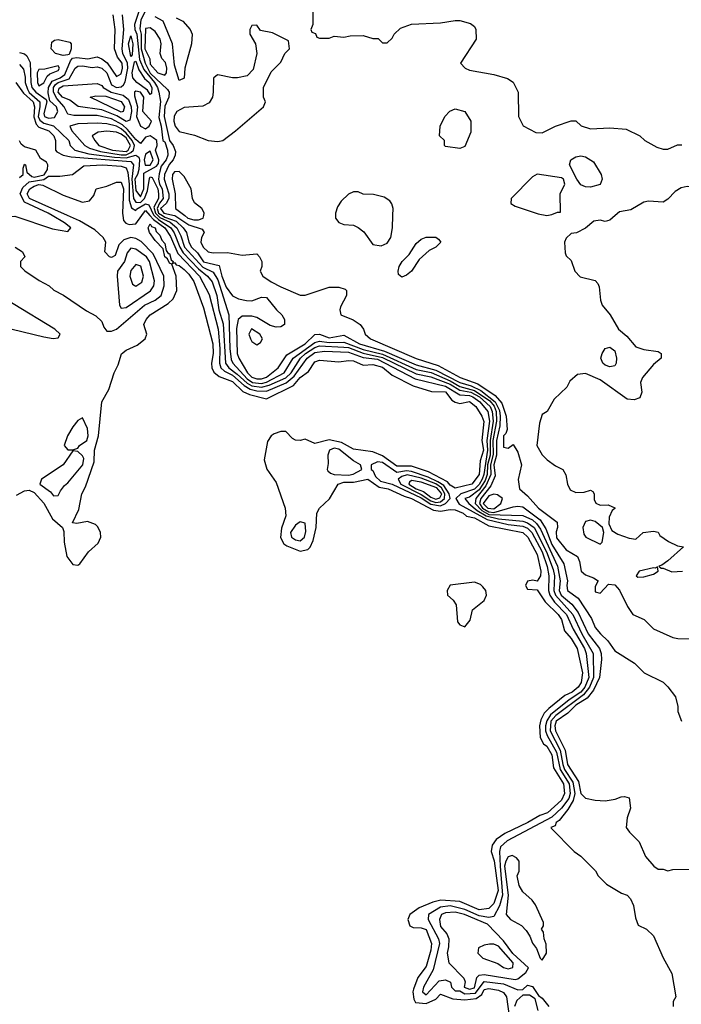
# Model space of a CAD drawing. Header units: inches. Extents: x 2380053 to 2584298, y 380219 to 546618.
# Tile 326 of 656: x 2531470 to 2534205, y 416739 to 420810. Entities that reach past the tile are written whole.
import ezdxf

# ---------------------------------------------------------------- set-up
doc = ezdxf.new("R2010")
doc.units = ezdxf.units.IN
doc.header["$MEASUREMENT"] = 0
doc.layers.add('C5431', color=7, linetype='Continuous')
doc.layers.add('C5432', color=7, linetype='Continuous')

msp = doc.modelspace()

# ---------------------------------------------------------------- linework, layer by layer
at = {"layer": 'C5431', "color": 2}
for points, elevation in [([(2531209.1, 420000), (2531223.8, 419983.8), (2531250, 419963.8), (2531270, 419958.3), (2531350, 419958.6), (2531404.3, 419975.7), (2531430, 419996.6), (2531450, 419997.7), (2531605.7, 419945.7), (2531670, 419934), (2531682, 419950), (2531656.2, 419970), (2531604.9, 420000)], 14), ([(2531451.3, 419870), (2531482, 419850), (2531492, 419830), (2531474, 419810), (2531474, 419790), (2531491.6, 419771.6), (2531551.1, 419731.1), (2531592, 419710), (2531611.1, 419691.1), (2531650.9, 419670.9), (2531746.4, 419606.4), (2531785.4, 419585.4), (2531810, 419562), (2531818, 419538), (2531830, 419522.8), (2531850, 419521.6), (2531870, 419530.4), (2531986.6, 419630), (2532030, 419650.2), (2532054.7, 419670), (2532067.7, 419710), (2532065.8, 419750), (2532022.2, 419842.2), (2531973.1, 419893.1), (2531950, 419905.8), (2531930, 419908.9), (2531900.6, 419899.4), (2531880.4, 419879.6), (2531865.2, 419834.8), (2531850, 419826.3), (2531841.2, 419830), (2531822.7, 419850), (2531826, 419890), (2531815.1, 419910), (2531780.6, 419940.6), (2531717.7, 419977.7), (2531667.9, 420000)], 10), ([(2531896.7, 420000), (2531900.1, 419980.1), (2531909.2, 419969.2), (2531923.4, 419963.4), (2531950, 419966.2), (2531974.9, 420000)], 10), ([(2532008.7, 420000), (2532023.6, 419983.6), (2532070.1, 419950), (2532093.3, 419913.3), (2532123.9, 419843.9), (2532213.8, 419750), (2532253.5, 419673.5), (2532290.6, 419530.6), (2532297.9, 419450), (2532296, 419390), (2532302, 419370), (2532316.9, 419356.9), (2532350, 419339.6), (2532397.8, 419297.8), (2532422.8, 419282.8), (2532450, 419275.7), (2532490, 419274.7), (2532571.5, 419308.5), (2532604.3, 419335.7), (2532658.4, 419410), (2532690, 419434.3), (2532730, 419440.1), (2532830, 419434.6), (2532890, 419413.3), (2532950, 419405.8), (2533105.5, 419325.5), (2533230, 419295), (2533290, 419259), (2533330, 419255.9), (2533344.2, 419250), (2533373.2, 419230), (2533405, 419190), (2533412.3, 419150), (2533401.2, 419070), (2533404.2, 419030), (2533388.7, 418930), (2533381.7, 418910), (2533370, 418888.1), (2533350, 418868.4), (2533294, 418850), (2533272.9, 418830), (2533286.9, 418806.9), (2533402.8, 418742.8), (2533490, 418723.3), (2533550, 418715.7), (2533570, 418707.3), (2533587.9, 418690), (2533630.1, 418610), (2533650.9, 418549.1), (2533658.3, 418510), (2533656, 418450), (2533662, 418430), (2533681.7, 418401.7), (2533731.4, 418350), (2533758, 418290), (2533805.5, 418210), (2533812.2, 418190), (2533822.7, 418090), (2533806.8, 418050), (2533790.1, 418030), (2533741.8, 417998.2), (2533664.3, 417935.7), (2533649.3, 417910.7), (2533644.6, 417890), (2533644.3, 417870), (2533650.6, 417850), (2533690, 417781.1), (2533705.1, 417710), (2533741.4, 417650), (2533745.8, 417610), (2533740.3, 417590), (2533710.8, 417549.2), (2533670, 417512.5), (2533485.2, 417414.8), (2533457.7, 417390), (2533454, 417370), (2533456.3, 417310), (2533466.7, 417190), (2533454.5, 417145.5), (2533430, 417102), (2533410, 417098.3), (2533370, 417104.1), (2533310, 417131.5), (2533250, 417145.4), (2533210, 417139.9), (2533160.3, 417110), (2533159.6, 417090), (2533201.7, 417010), (2533205.7, 416990), (2533179.1, 416880.9), (2533140.2, 416810), (2533135.3, 416790), (2533150, 416777.6), (2533203.9, 416836.1), (2533230, 416840.3), (2533251, 416831), (2533255.6, 416810), (2533270, 416794.2), (2533290, 416794.3), (2533310, 416781.6), (2533354.5, 416785.5), (2533390, 416833.4), (2533470, 416823), (2533530, 416798.3), (2533550, 416800.5), (2533570, 416817.6), (2533590, 416813), (2533615.3, 416775.3), (2533630, 416764), (2533657.1, 416730)], 10), ([(2532026, 420000), (2532043.7, 419983.7), (2532095.6, 419950), (2532109.3, 419929.3), (2532132, 419870), (2532146, 419846), (2532210, 419779.6), (2532247.3, 419750), (2532265.8, 419725.8), (2532285.1, 419670), (2532294, 419610), (2532311.8, 419551.8), (2532320.8, 419390), (2532334.7, 419370), (2532370, 419344.8), (2532410, 419306.7), (2532430, 419296), (2532470, 419291.2), (2532501.8, 419298.2), (2532570, 419328.6), (2532592.7, 419350), (2532631.8, 419410), (2532652.4, 419430), (2532690, 419454.9), (2532710, 419460.8), (2532810, 419456.4), (2532830, 419453.9), (2532890, 419431.2), (2532970, 419413.3), (2533110, 419345.1), (2533170, 419333.6), (2533250, 419302.4), (2533290, 419278.1), (2533335, 419270), (2533371.2, 419250), (2533415, 419210), (2533423.7, 419190), (2533427.1, 419150), (2533414.8, 419070), (2533415.5, 419010), (2533403.8, 418970), (2533402.8, 418930), (2533394.9, 418905.1), (2533370, 418865.4), (2533330, 418835.2), (2533310.5, 418830), (2533326.5, 418810), (2533361.1, 418781.1), (2533398.2, 418758.2), (2533450, 418746.3), (2533550, 418736.3), (2533570, 418729.6), (2533596.6, 418710), (2533647.5, 418610), (2533676, 418536), (2533680.6, 418510), (2533678.8, 418450), (2533685.1, 418430), (2533757.2, 418350), (2533794.2, 418270), (2533841.4, 418190), (2533842.2, 418090), (2533826.3, 418050), (2533800.9, 418019.1), (2533686.5, 417933.5), (2533666.3, 417910), (2533663.3, 417870), (2533704.9, 417790), (2533715.3, 417730), (2533722.9, 417710), (2533756.7, 417656.7), (2533764.9, 417610), (2533757.9, 417582.1), (2533735.8, 417544.2), (2533701.1, 417498.9), (2533688.7, 417490), (2533683.8, 417476.2), (2533666, 417470), (2533666.8, 417466.8), (2533762, 417370), (2533790, 417352), (2533850.7, 417290.7), (2533862, 417270), (2533896, 417236), (2533958.8, 417198.8), (2533982, 417190), (2533995.3, 417175.3), (2534007.1, 417147.1), (2534016, 417096), (2534026.4, 417066.4), (2534062, 417050), (2534090, 417022), (2534130.9, 416930.9), (2534166.4, 416866.4), (2534182.8, 416770), (2534171.3, 416750), (2534171.3, 416730)], 14), ([(2532041.7, 420000), (2532050, 419991.9), (2532092.9, 419972.9), (2532120.1, 419950), (2532136.8, 419916.8), (2532151.5, 419870), (2532226.8, 419786.8), (2532270, 419766.4), (2532290, 419734), (2532335.2, 419590), (2532338.6, 419450), (2532344.9, 419404.9), (2532351, 419390), (2532410, 419324.6), (2532433.1, 419310), (2532470, 419306.3), (2532490, 419311.1), (2532563.5, 419350), (2532600.3, 419410), (2532690, 419475.3), (2532710, 419481.2), (2532750, 419474.6), (2532810, 419477), (2532890, 419446), (2532970, 419426.5), (2533110, 419363.7), (2533170.7, 419350.7), (2533250, 419317.3), (2533290, 419293.9), (2533350, 419277.1), (2533413.5, 419233.5), (2533431.6, 419211.6), (2533439.5, 419190), (2533440.9, 419150), (2533426.8, 419070), (2533427.8, 419012.2), (2533416.5, 418970), (2533417.7, 418930), (2533397.7, 418882.3), (2533356.2, 418830), (2533353.6, 418810), (2533380.2, 418780.2), (2533410, 418763.9), (2533550, 418759.8), (2533590, 418741.6), (2533607.2, 418727.2), (2533622.8, 418702.8), (2533694, 418550), (2533704.2, 418490), (2533701, 418450), (2533708.3, 418430), (2533753, 418393), (2533779, 418359), (2533820.2, 418270), (2533866.7, 418210), (2533873.8, 418190), (2533875.1, 418164.9), (2533866.6, 418090), (2533842.9, 418037.1), (2533815.7, 418004.3), (2533770, 417975.5), (2533736.9, 417943.1), (2533687.8, 417910), (2533682.1, 417890), (2533685.3, 417870), (2533725.7, 417790), (2533735.2, 417730), (2533779.8, 417659.8), (2533790, 417611), (2533810, 417591), (2533850, 417582.8), (2533890, 417580.7), (2533932.3, 417587.7), (2533956.9, 417596.9), (2533970, 417598), (2533990, 417592), (2533996, 417550), (2533981, 417510), (2533978, 417470), (2533991.3, 417450), (2534031.3, 417410), (2534058, 417350), (2534092, 417310), (2534110, 417298), (2534130, 417298), (2534150, 417291.3), (2534170, 417296), (2534250, 417298)], 18), ([(2532060.2, 420000), (2532070, 419993.9), (2532116.6, 419976.6), (2532146.1, 419950), (2532160.2, 419930), (2532169.5, 419890), (2532181.1, 419870), (2532206, 419846), (2532230, 419808.3), (2532294.3, 419794.3), (2532305.5, 419750), (2532324.2, 419704.2), (2532350, 419668.8), (2532375.3, 419655.3), (2532408.5, 419648.5), (2532430, 419647.8), (2532470, 419662.3), (2532490, 419662), (2532531.7, 419610), (2532553.4, 419590), (2532564.9, 419570), (2532564.9, 419550), (2532550, 419539.7), (2532530, 419538.2), (2532505.6, 419545.6), (2532450, 419578.4), (2532430, 419583.5), (2532390, 419583.5), (2532373.4, 419570), (2532366.2, 419533.8), (2532369.3, 419430), (2532376.5, 419410), (2532412.3, 419350), (2532430, 419331.3), (2532450, 419324.5), (2532470, 419325.1), (2532490, 419331.9), (2532539.1, 419370), (2532575.2, 419424.8), (2532650.7, 419470), (2532690, 419508.1), (2532710, 419510.3), (2532750, 419494.8), (2532810, 419505.6), (2532875.6, 419470), (2532979, 419439), (2533110, 419383.1), (2533190, 419361.3), (2533290, 419309.3), (2533336.4, 419296.4), (2533377, 419277), (2533436.3, 419230), (2533454.3, 419194.3), (2533456.9, 419170), (2533454.8, 419130), (2533441, 419070), (2533441.9, 419010), (2533430.1, 418970), (2533436.2, 418923.8), (2533417.5, 418882.5), (2533376.8, 418830), (2533370.9, 418810), (2533383.8, 418790), (2533410, 418775.1), (2533430, 418772.4), (2533510, 418795.4), (2533530, 418798.8), (2533550, 418795.5), (2533622.5, 418742.5), (2533645.4, 418705.4), (2533670, 418639.7), (2533719.8, 418559.8), (2533735.3, 418490), (2533732, 418470), (2533735.5, 418450), (2533778.6, 418418.6), (2533834.3, 418334.3), (2533850, 418297.3), (2533870.7, 418270), (2533901.3, 418241.3), (2533930, 418201), (2534012, 418150), (2534052, 418110), (2534130, 418071.3), (2534150, 418052), (2534181, 418010), (2534191.3, 417970), (2534191.3, 417950), (2534206, 417910)], 22), ([(2532111.5, 420000), (2532170, 419961.7), (2532224.4, 419944.4), (2532233, 419930), (2532221.3, 419910), (2532218.7, 419890), (2532228.9, 419870), (2532250, 419850.4), (2532270, 419846), (2532330, 419847), (2532390, 419836), (2532450, 419842), (2532462, 419830), (2532471.3, 419810), (2532471.3, 419790), (2532464.7, 419770), (2532476, 419750), (2532510, 419725.5), (2532550, 419704.9), (2532630, 419671.3), (2532650, 419671.3), (2532750, 419704.7), (2532790, 419704.7), (2532815.3, 419695.3), (2532822, 419690), (2532821, 419670), (2532796.8, 419623.2), (2532794, 419610), (2532798, 419590), (2532848.7, 419568.7), (2532878, 419550), (2532892, 419530), (2532898, 419510), (2532921, 419490), (2533110, 419408.7), (2533200.4, 419380.4), (2533291.7, 419330), (2533364.1, 419304.1), (2533436.1, 419256.1), (2533463.9, 419223.9), (2533480.7, 419170), (2533485.1, 419114.9), (2533480.5, 419099.5), (2533470, 419088.7), (2533470, 419042.8), (2533490, 419038), (2533510, 419054), (2533530, 419022), (2533544.7, 418970), (2533530.9, 418909.1), (2533536, 418870), (2533570, 418841.6), (2533614.9, 418790), (2533692.3, 418732.3), (2533693, 418710), (2533687.7, 418692.3), (2533690, 418668), (2533730, 418618.4), (2533776, 418590), (2533784.9, 418570), (2533791, 418530), (2533810, 418514.8), (2533842.8, 418502.8), (2533862, 418490), (2533850, 418466), (2533850, 418444.7), (2533870, 418438.8), (2533904.1, 418475.9), (2533930, 418473.4), (2533950, 418450.8), (2533983, 418383), (2534004.7, 418350), (2534052, 418330), (2534091.1, 418291.1), (2534170, 418256), (2534190.9, 418250.9), (2534274, 418250)], 26), ([(2532152.4, 420000), (2532164.9, 419990), (2532190, 419982.2), (2532210, 419982.2), (2532228.3, 419990), (2532230.9, 420000)], 30), ([(2532776, 420000), (2532776, 419990), (2532790, 419971.3), (2532810, 419962.8), (2532850, 419961), (2532870, 419951.3), (2532892.8, 419932.8), (2532930, 419881), (2532964.7, 419875.3), (2532990, 419886), (2533005.2, 419910), (2533012, 419950), (2533013.3, 420000)], 30), ([(2533931.6, 420000), (2533910, 419981.2), (2533890, 419976), (2533870, 419981.2), (2533843.5, 419976.5), (2533810, 419948), (2533771.6, 419928.4), (2533750, 419926), (2533730, 419906), (2533722, 419890), (2533725.4, 419845.4), (2533730, 419834), (2533750, 419814), (2533764.7, 419770), (2533787.1, 419747.1), (2533850, 419731.3), (2533859.8, 419719.8), (2533866, 419706), (2533870.8, 419650), (2533878.8, 419630), (2533911.3, 419590), (2533946, 419530), (2533980.9, 419500.9), (2534017.1, 419457.1), (2534050, 419446), (2534110, 419438), (2534122, 419430), (2534122, 419410), (2534090, 419384), (2534044.9, 419330), (2534037.3, 419310), (2534042.8, 419270), (2534033.7, 419246.3), (2534010, 419238), (2533981.2, 419241.2), (2533870, 419320.5), (2533810, 419346.6), (2533776.9, 419343.1), (2533744.7, 419315.3), (2533732, 419290), (2533679.6, 419240.4), (2533651.3, 419190), (2533630, 419178), (2533618.8, 419141.2), (2533608, 419050), (2533630, 419011), (2533651, 418990), (2533685.2, 418965.2), (2533716, 418950), (2533727.7, 418927.7), (2533734.9, 418890), (2533745.5, 418865.5), (2533770, 418854.9), (2533803.2, 418856.8), (2533830, 418864.7), (2533839.8, 418859.8), (2533844.7, 418850), (2533845.4, 418825.4), (2533851.6, 418811.6), (2533870, 418802), (2533903.6, 418803.6), (2533930, 418792), (2533930, 418788.7), (2533919.6, 418780.4), (2533907.1, 418752.9), (2533906, 418726), (2533918, 418698), (2533943.4, 418683.4), (2533990, 418666), (2534018, 418662), (2534048, 418690), (2534090, 418694.8), (2534110, 418690.8), (2534116.9, 418676.9), (2534152.4, 418652.4), (2534190, 418634), (2534214, 418630), (2534150, 418572.7), (2534125.5, 418554.5), (2534112, 418550), (2534122, 418542), (2534130, 418542.8), (2534166.8, 418526.8), (2534210, 418530.3)], 30), ([(2531456.5, 418843.5), (2531490, 418862), (2531510, 418865.3), (2531530, 418855.6), (2531570, 418810.3), (2531606.5, 418746.5), (2531646.8, 418710), (2531653.2, 418693.2), (2531654, 418650), (2531664.9, 418590), (2531690, 418558), (2531710, 418554.9), (2531719.4, 418560.6), (2531754.5, 418610), (2531795, 418645), (2531805.3, 418670), (2531804.2, 418690), (2531793.1, 418713.1), (2531783.1, 418723.1), (2531750, 418735.6), (2531707.2, 418727.2), (2531689, 418730), (2531715.3, 418784.7), (2531727.3, 418850), (2531742, 418878), (2531778, 418982), (2531779.7, 419030), (2531796.3, 419090), (2531809.6, 419230), (2531839.5, 419280.5), (2531860.5, 419350), (2531877.1, 419382.9), (2531891.5, 419428.5), (2531910, 419443), (2531955.6, 419464.4), (2531988.7, 419490), (2531995.3, 419510), (2531984, 419550), (2531992.7, 419570), (2532010, 419590.3), (2532084.1, 419635.9), (2532104.2, 419655.8), (2532119.5, 419690), (2532117, 419750), (2532099.5, 419799.5), (2532090, 419802.7), (2532080.9, 419820.9), (2532070, 419829.4), (2532063.2, 419863.2), (2532030, 419897.2), (2532007, 419930), (2532000.9, 419950), (2532010, 419966), (2532014.7, 419954.7), (2532030.3, 419950), (2532034.7, 419934.7), (2532050, 419919.1), (2532058, 419898), (2532070, 419884.7), (2532075.5, 419855.5), (2532083.5, 419843.5), (2532090, 419842.8), (2532096.8, 419816.8), (2532104.7, 419810), (2532102, 419802), (2532110, 419806), (2532116.7, 419796.7), (2532130, 419793.4), (2532150, 419777.6), (2532170, 419757.6), (2532190, 419727.3), (2532230, 419618), (2532268.2, 419470), (2532270.2, 419430), (2532262.6, 419390), (2532264.9, 419370), (2532272.8, 419352.8), (2532294.4, 419334.4), (2532350, 419313.8), (2532393.3, 419273.3), (2532420.1, 419260.1), (2532490, 419242), (2532602.4, 419297.6), (2532630, 419330.2), (2532664, 419356), (2532690, 419395.8), (2532710, 419402.4), (2532790, 419394.9), (2532830, 419401.3), (2532850, 419399.6), (2532890, 419381.3), (2532930, 419384.2), (2532970, 419373.5), (2533010, 419340.3), (2533096.4, 419296.4), (2533173.3, 419273.3), (2533230, 419271.5), (2533257.3, 419237.3), (2533270, 419228.4), (2533290, 419223.7), (2533330, 419231.6), (2533356.5, 419210), (2533381.1, 419170), (2533388.7, 419148.7), (2533380.2, 419070), (2533387.4, 419030), (2533374.4, 418985.6), (2533370, 418929.7), (2533339.5, 418890), (2533270, 418873), (2533250, 418884.7), (2533239.2, 418899.2), (2533160.7, 418940.7), (2533090, 418963.9), (2533030, 418964.2), (2532970, 419007.1), (2532930, 419022.6), (2532850, 419033.6), (2532801.3, 419061.3), (2532750, 419072.8), (2532690, 419057), (2532650, 419075.1), (2532630, 419069.7), (2532610, 419072), (2532598, 419078), (2532570, 419107), (2532550, 419107), (2532522.8, 419097.2), (2532510, 419089.2), (2532494.4, 419065.6), (2532481.6, 418990), (2532492.1, 418952.1), (2532530, 418896), (2532568.4, 418790), (2532570, 418758), (2532552.1, 418707.9), (2532548.9, 418668.9), (2532562.6, 418642.6), (2532574.6, 418634.6), (2532630, 418612.4), (2532660.8, 418619.2), (2532671, 418629), (2532683.5, 418656.5), (2532696.4, 418710), (2532698.7, 418770), (2532709.8, 418790.2), (2532751.1, 418828.9), (2532786.6, 418890), (2532810, 418897.1), (2532850, 418897.6), (2532910, 418910.2), (2532957, 418877), (2532993, 418870), (2533059.4, 418839.4), (2533090.3, 418830), (2533181.3, 418781.3), (2533210, 418777.8), (2533250, 418784.4), (2533270, 418782.8), (2533303.8, 418770), (2533317.8, 418757.8), (2533350.3, 418750), (2533410, 418717.1), (2533550, 418690.1), (2533571, 418670), (2533610, 418598.4), (2533625.3, 418530), (2533623, 418510), (2533610, 418488), (2533592.3, 418492.3), (2533570, 418488.7), (2533560.7, 418470), (2533570, 418456), (2533610, 418452), (2533642.6, 418402.6), (2533696.1, 418350), (2533710, 418330.3), (2533723.2, 418283.2), (2533750, 418251.6), (2533774.7, 418210), (2533796.5, 418110), (2533791.5, 418070), (2533778.5, 418050), (2533754, 418030), (2533723.9, 418016.1), (2533657.7, 417962.3), (2533638, 417942), (2533624.3, 417915.7), (2533619.2, 417890), (2533621.5, 417841.5), (2533636.1, 417816.1), (2533650, 417806.7), (2533670, 417770.4), (2533676.4, 417716.4), (2533718, 417650), (2533722.4, 417610), (2533710, 417582.7), (2533652.9, 417530), (2533620.3, 417519.7), (2533570.3, 417490), (2533475.2, 417444.8), (2533440, 417420), (2533423.5, 417396.5), (2533419.6, 417370), (2533431.4, 417331.4), (2533448.8, 417210), (2533430, 417155.6), (2533410, 417134.7), (2533370, 417129.2), (2533290, 417164), (2533210.8, 417169.2), (2533178.4, 417161.6), (2533122, 417138), (2533083.8, 417110), (2533075.3, 417090), (2533083.8, 417063.8), (2533096.5, 417056.5), (2533130, 417054.9), (2533150, 417048), (2533172.1, 416990), (2533170, 416962), (2533150, 416895.1), (2533116.9, 416850), (2533098, 416802), (2533095.2, 416790), (2533099.4, 416759.4), (2533106.3, 416746.3), (2533150, 416742.2), (2533190, 416759.5), (2533210, 416780.3), (2533261, 416761), (2533310, 416757.8), (2533357.6, 416762.4), (2533380.2, 416779.8), (2533390, 416799.6), (2533410, 416803.6), (2533450, 416797.6), (2533470, 416788.2), (2533482.6, 416770), (2533499.7, 416650)], 6), ([(2531170, 419595.8), (2531570, 419498.8), (2531608.7, 419491.3), (2531630, 419494), (2531638, 419510), (2531615.3, 419530), (2531270, 419739.5)], 10), ([(2533613.8, 416713.8), (2533601.5, 416761.5), (2533577.2, 416777.2), (2533550, 416776), (2533525, 416755), (2533516.4, 416730)], 10)]:
    msp.add_lwpolyline(points, dxfattribs=dict(at, elevation=elevation))
for points, elevation in [([(2533050, 419746), (2533036.5, 419756.5), (2533034.5, 419770), (2533039.7, 419790), (2533051.8, 419810), (2533080.7, 419839.3), (2533110, 419884), (2533130, 419902), (2533150, 419910.6), (2533190, 419910.8), (2533202, 419902), (2533211.3, 419890), (2533191.3, 419870), (2533163.7, 419856.3), (2533121.1, 419818.9), (2533090.2, 419769.8), (2533070, 419754)], 26), ([(2531930, 419865.6), (2531914.5, 419845.5), (2531903.2, 419810), (2531875.3, 419770), (2531873.1, 419750), (2531882.4, 419630), (2531890, 419617.3), (2531910, 419619.5), (2532010.6, 419689.4), (2532024.7, 419710), (2532027.7, 419730), (2532006.3, 419810), (2531994.8, 419830), (2531950, 419861.1)], 14), ([(2531950, 419797.4), (2531930, 419772.7), (2531926.3, 419750), (2531937.1, 419717.1), (2531950, 419708.5), (2531975.5, 419724.5), (2531982.6, 419750), (2531971.4, 419791.4)], 18), ([(2532428.7, 419531.3), (2532417.3, 419510), (2532423.8, 419490), (2532430, 419478.8), (2532450, 419466), (2532465.2, 419474.8), (2532474, 419490), (2532462.7, 419510)], 26), ([(2533910, 419375.1), (2533890, 419381.6), (2533880.7, 419390), (2533873.3, 419410), (2533878, 419430), (2533890, 419450.4), (2533910, 419456.4), (2533930, 419441), (2533937.1, 419410), (2533936.3, 419390), (2533930, 419379)], 26), ([(2531730, 419164), (2531710, 419152.7), (2531690, 419126.6), (2531668.4, 419090), (2531654.8, 419050), (2531670, 419031), (2531690, 419031), (2531710, 419038), (2531717.2, 419050), (2531747.8, 419070), (2531753.6, 419090), (2531750, 419119)], 10), ([(2531690, 419028), (2531650.4, 418969.6), (2531560.7, 418910), (2531553.4, 418890), (2531597.1, 418857.1), (2531610, 418841), (2531630, 418842), (2531638.6, 418861.4), (2531656.2, 418883.8), (2531670, 418894.8), (2531730.9, 418970), (2531735.2, 418995.2), (2531730, 419006.6), (2531710, 419025.2)], 10), ([(2532770, 419038.3), (2532750.4, 419030), (2532743.6, 419010), (2532745.5, 418974.5), (2532741, 418950), (2532744.5, 418944.5), (2532754.6, 418934.6), (2532771, 418930), (2532830, 418926.3), (2532849.1, 418930.9), (2532884.5, 418950), (2532879.5, 418970), (2532850, 418986.2), (2532790, 419034)], 10), ([(2532950, 418982.5), (2532923, 418970), (2532923, 418950), (2532930, 418946.3), (2532941.4, 418921.4), (2532961.6, 418901.6), (2533010, 418889.5), (2533130, 418832.9), (2533170, 418806.2), (2533210, 418799.9), (2533230, 418809.5), (2533249.2, 418830), (2533245.5, 418850), (2533223.7, 418883.8), (2533199.5, 418899.5), (2533158.7, 418918.7), (2533090, 418941.5), (2533070, 418944.2), (2533030, 418938.3), (2532970, 418979.1)], 10), ([(2533071.9, 418928.1), (2533050, 418921.6), (2533034.7, 418910), (2533045.5, 418890), (2533130, 418846.9), (2533170, 418821.1), (2533190, 418814.1), (2533210, 418816.1), (2533225.8, 418830), (2533228.3, 418850), (2533214.1, 418874.1), (2533190.4, 418890.4), (2533130, 418914.8)], 14), ([(2533090, 418904), (2533081.7, 418898.3), (2533079.1, 418890), (2533109.4, 418870), (2533139, 418859), (2533170, 418836.2), (2533190, 418827.4), (2533207.5, 418832.5), (2533214.9, 418850), (2533194.2, 418874.2), (2533130, 418898.4)], 18), ([(2533430, 418848.5), (2533410, 418841), (2533386.6, 418810), (2533405.5, 418790), (2533430, 418787.8), (2533459.1, 418810), (2533466.6, 418830), (2533445.6, 418845.6)], 26), ([(2532630, 418734), (2532610, 418719.5), (2532590.4, 418690), (2532594, 418670), (2532610, 418659.6), (2532630, 418654.6), (2532648, 418670), (2532653.6, 418693.6), (2532650, 418728.7)], 10), ([(2533830, 418740.7), (2533810, 418734.5), (2533798, 418710), (2533802.3, 418682.3), (2533810.8, 418670), (2533870, 418642), (2533878, 418650), (2533885.2, 418690), (2533879, 418710), (2533850, 418735.1)], 30), ([(2534107.3, 418547.3), (2534098, 418542), (2534090, 418543.7), (2534031.3, 418530), (2534018.8, 418510), (2534025.3, 418505.3), (2534050, 418506.7), (2534090, 418518), (2534109.2, 418530)], 30), ([(2533350, 418483.9), (2533250, 418471.6), (2533237.1, 418450), (2533239.3, 418430), (2533261.6, 418410), (2533274.4, 418390), (2533280.7, 418320.7), (2533290, 418307.3), (2533310, 418299.1), (2533333, 418327), (2533342.4, 418370), (2533391.1, 418408.9), (2533400.5, 418430), (2533397.4, 418450), (2533385.6, 418465.6), (2533374.9, 418474.9)], 6), ([(2533506.1, 417353.9), (2533490, 417348.4), (2533479.4, 417330), (2533475, 417310), (2533489.5, 417190), (2533481.3, 417110), (2533499.1, 417090), (2533544.4, 417064.4), (2533564.1, 417044.1), (2533579.9, 417019.9), (2533590, 416992), (2533606.8, 416970), (2533622, 416930), (2533630, 416922), (2533648, 416950), (2533647.3, 416987.3), (2533638, 417010), (2533636.4, 417036.4), (2533628, 417050), (2533636.4, 417063.6), (2533636.4, 417076.4), (2533602, 417150), (2533588.7, 417170), (2533550, 417204), (2533534.5, 417230), (2533527.4, 417270), (2533534.7, 417290), (2533535.1, 417330), (2533523.9, 417343.9)], 14), ([(2533270, 417119.5), (2533230, 417116.8), (2533214.4, 417110), (2533205.3, 417090), (2533210, 417060.7), (2533235.5, 417030), (2533244.2, 417010), (2533243.4, 416976.6), (2533237.1, 416950), (2533244.9, 416910), (2533307, 416847), (2533311.4, 416831.4), (2533308.4, 416810), (2533330, 416802), (2533350, 416806.8), (2533359.7, 416850), (2533370, 416858.9), (2533390, 416862.3), (2533518.3, 416841.7), (2533530, 416844), (2533562.4, 416870), (2533574, 416890), (2533509.5, 416949.5), (2533470, 417000.8), (2533404, 417070), (2533309.4, 417110.6)], 14), ([(2533430, 416988), (2533412.3, 416987.7), (2533390, 416983.7), (2533367.7, 416972.3), (2533364.9, 416950), (2533384.9, 416930), (2533447, 416907), (2533470, 416890.5), (2533490, 416884.9), (2533509.5, 416890.5), (2533510.8, 416910), (2533450, 416979.2)], 18)]:
    msp.add_lwpolyline(points, close=True, dxfattribs=dict(at, elevation=elevation))
at = {"layer": 'C5432', "color": 2}
for points, elevation in [([(2531970.7, 420869.3), (2531945, 420790), (2531946.4, 420770), (2531954.5, 420750), (2531965.6, 420645.6), (2531983.5, 420603.5), (2532028.1, 420550), (2532040.6, 420530), (2532046.2, 420510), (2532052.3, 420472.3), (2532045.3, 420405.3), (2532054.8, 420370), (2532062.4, 420310), (2532070, 420304.6), (2532081.4, 420270), (2532082.4, 420250), (2532076.2, 420230), (2532055.8, 420204.2), (2532047.2, 420172.8), (2532044.4, 420150), (2532048, 420130), (2532058.9, 420110), (2532063.8, 420070), (2532048.1, 420051.9), (2532038.1, 420030), (2532044, 420010), (2532060.2, 420000)], 22), ([(2531990, 420847.2), (2531970.8, 420810), (2531967.5, 420772.5), (2531972.3, 420750), (2531973.1, 420690), (2531988.4, 420630), (2532009.3, 420589.3), (2532081.7, 420521.7), (2532088.5, 420510), (2532086.3, 420490), (2532070, 420452.3), (2532067.5, 420410), (2532089.6, 420310), (2532105, 420290), (2532114.4, 420265.6), (2532113.4, 420250), (2532104.3, 420230), (2532088.3, 420211.7), (2532068.5, 420170), (2532066.9, 420150), (2532086.4, 420090), (2532087.1, 420070), (2532076.5, 420050), (2532052.7, 420030), (2532065.7, 420010), (2532110, 420001), (2532111.5, 420000)], 26), ([(2532682, 420850), (2532682, 420790), (2532674, 420770), (2532678, 420758), (2532692.7, 420752.7), (2532698, 420738), (2532710, 420734), (2532750, 420734), (2532770, 420742), (2532810, 420738), (2532836.4, 420743.6), (2532890, 420744.7), (2532930, 420732), (2532951.6, 420731.6), (2532970, 420714), (2532990, 420714), (2533010, 420734), (2533018, 420750), (2533044.7, 420775.3), (2533090, 420791), (2533210, 420797.3), (2533270, 420806.8), (2533290, 420806.8), (2533334.4, 420794.4), (2533350, 420782), (2533356, 420770), (2533358, 420730), (2533292, 420630), (2533312, 420610), (2533330, 420601), (2533430, 420582.8), (2533486.4, 420566.4), (2533510, 420552), (2533531.3, 420510), (2533532, 420410), (2533551.6, 420371.6), (2533603.6, 420343.6), (2533630, 420342), (2533686, 420370), (2533750, 420392), (2533770, 420392), (2533791.1, 420371.1), (2533830, 420358.8), (2533910, 420362.8), (2533976.9, 420356.9), (2534034, 420330), (2534054, 420310), (2534103.6, 420283.6), (2534130, 420274), (2534150, 420274), (2534190, 420292), (2534207.3, 420292.7)], 30), ([(2531470, 420674), (2531490, 420668.7), (2531500, 420660), (2531513, 420633), (2531515.7, 420550), (2531520.7, 420530), (2531537.5, 420510), (2531579.9, 420479.9), (2531583.1, 420470), (2531570, 420422), (2531572.4, 420410), (2531590, 420403.2), (2531614.6, 420405.4), (2531627.6, 420430), (2531621.8, 420450), (2531594.8, 420474.8), (2531588.2, 420508.2), (2531589.9, 420530.1), (2531604, 420556), (2531637.7, 420570), (2531656.6, 420583.4), (2531680, 420640), (2531689.3, 420650.7), (2531706.7, 420653.3), (2531752.4, 420647.6), (2531790, 420655.8), (2531810, 420648.1), (2531831.7, 420631.7), (2531870, 420575.6), (2531890, 420586.5), (2531896, 420610), (2531893.4, 420630), (2531874.5, 420654.5), (2531862.7, 420690), (2531865.1, 420770), (2531857.2, 420830)], 26), ([(2531470, 420624.4), (2531485.4, 420605.4), (2531492.7, 420572.7), (2531492.5, 420550), (2531502.2, 420522.2), (2531509.4, 420509.4), (2531552.9, 420470), (2531554.1, 420450), (2531547.2, 420410), (2531553.9, 420393.9), (2531570, 420382.2), (2531610.6, 420370.6), (2531672.9, 420310), (2531679.5, 420290), (2531698.4, 420270), (2531755.7, 420255.7), (2531862.1, 420242.1), (2531910, 420239.3), (2531950, 420249.4), (2531962.2, 420242.2), (2531965.6, 420230), (2531962.9, 420190), (2531958, 420170), (2531946.1, 420150), (2531950, 420103.6), (2531970, 420076.9), (2531983.4, 420110), (2531984.1, 420175.9), (2532035.7, 420204.3), (2532044, 420216), (2532045.5, 420230), (2532031.4, 420270), (2532039, 420290), (2532037.6, 420310), (2532021.7, 420321.7), (2532010, 420329.1), (2531990, 420323.7), (2531970, 420297.6), (2531950, 420314.1), (2531916.6, 420356.6), (2531895.6, 420375.6), (2531850, 420400.2), (2531790, 420413.6), (2531694.3, 420414.3), (2531670, 420419.7), (2531654.8, 420450), (2531623.6, 420483.6), (2531609.9, 420510), (2531609.9, 420530), (2531618.5, 420541.5), (2531629.6, 420550.4), (2531674.6, 420565.4), (2531699.8, 420610), (2531710, 420617.7), (2531730, 420619.4), (2531770, 420612.7), (2531790, 420615.4), (2531810, 420610.2), (2531830, 420590.2), (2531850, 420540.8), (2531870.5, 420529.5), (2531890, 420532.6), (2531899.6, 420540.4), (2531906.8, 420553.2), (2531917.2, 420610), (2531916.4, 420630), (2531896.7, 420670), (2531894.1, 420690), (2531901.1, 420770), (2531895.4, 420830)], 22), ([(2532117.3, 420817.3), (2532144.1, 420804.1), (2532174.8, 420770), (2532184, 420750), (2532180.7, 420710), (2532153, 420610), (2532150, 420568), (2532130, 420558), (2532110, 420622), (2532102.6, 420710), (2532063.9, 420803.9), (2532030, 420821.7)], 26), ([(2531453.8, 420550), (2531485.7, 420505.7), (2531526, 420470), (2531531.8, 420450), (2531528.2, 420408.2), (2531538.4, 420378.4), (2531550, 420366), (2531591, 420351), (2531611.2, 420330), (2531618.9, 420310), (2531618.4, 420270), (2531623.7, 420263.7), (2531650.2, 420250.2), (2531683, 420243), (2531930, 420223.9), (2531940.2, 420210), (2531933.7, 420150), (2531940.8, 420070), (2531950, 420055.3), (2531970, 420053.5), (2531986.1, 420070), (2531998.3, 420101.7), (2532007, 420153), (2532010, 420160.3), (2532017.5, 420157.5), (2532041.2, 420110), (2532044.2, 420090), (2532043.7, 420070), (2532025.1, 420034.9), (2532031.3, 420010), (2532041.7, 420000)], 18), ([(2531470, 420157.6), (2531485.1, 420170), (2531484.4, 420195.6), (2531490, 420212.2), (2531494.8, 420210), (2531499.8, 420179.8), (2531521.1, 420161.1), (2531530, 420158.2), (2531571.6, 420168.4), (2531585.3, 420190), (2531586, 420210), (2531580.7, 420220.7), (2531556.4, 420236.4), (2531536.9, 420270), (2531490, 420284.2), (2531475.8, 420295.8), (2531469, 420309)], 18), ([(2531604.9, 420000), (2531587.8, 420010), (2531490, 420055.4), (2531472.4, 420090), (2531483.2, 420116.8), (2531510, 420139.2), (2531570.4, 420149.6), (2531590, 420163.5), (2531636.6, 420163.4), (2531688.7, 420170), (2531734.8, 420205.2), (2531814, 420210), (2531890, 420204.2), (2531910, 420198), (2531917.5, 420177.5), (2531922.4, 420130), (2531923.2, 420063.2), (2531932.4, 420032.4), (2531950, 420020.4), (2531953.4, 420026.6), (2531990, 420048.8), (2532004.7, 420044.7), (2532022.9, 420002.9), (2532026, 420000)], 14), ([(2532230.9, 420000), (2532233.5, 420010), (2532230, 420017.6), (2532223.1, 420030), (2532192.8, 420052.8), (2532185, 420070), (2532179.8, 420110), (2532150, 420162), (2532130, 420182), (2532110, 420181.6), (2532101.7, 420170), (2532100.2, 420150), (2532112.9, 420090), (2532114.9, 420030), (2532152.4, 420000)], 30), ([(2531667.9, 420000), (2531511.2, 420070), (2531501.2, 420090), (2531512.6, 420110), (2531530, 420122.2), (2531550, 420128.9), (2531565.3, 420125.3), (2531650, 420084.4), (2531730, 420056), (2531759, 420061), (2531776.4, 420083.6), (2531786, 420110), (2531830, 420121), (2531870, 420138), (2531890, 420138), (2531899.6, 420110), (2531895, 420010), (2531896.7, 420000)], 10), ([(2534327.9, 420000), (2534330, 420002), (2534360.4, 420019.6), (2534375.3, 420044.7), (2534379, 420090), (2534377.2, 420110), (2534370, 420122), (2534350, 420126), (2534290, 420111.8), (2534230, 420120.5), (2534205.1, 420114.9), (2534180.2, 420099.8), (2534150, 420068), (2534130, 420055.3), (2534070, 420059.5), (2534050, 420055.1), (2533996.8, 420023.2), (2533950, 420016), (2533931.6, 420000)], 30), ([(2533013.3, 420000), (2533014, 420030), (2533008.9, 420048.9), (2533000.4, 420060.4), (2532976.4, 420076.4), (2532932.7, 420087.3), (2532890, 420088.7), (2532870, 420098), (2532850, 420098), (2532830, 420088), (2532799.8, 420060.2), (2532783.5, 420036.5), (2532776, 420010), (2532776, 420000)], 30), ([(2531974.9, 420000), (2531990, 420020.6), (2532008.7, 420000)], 10)]:
    msp.add_lwpolyline(points, dxfattribs=dict(at, elevation=elevation))
for points, elevation in [([(2532010, 420777), (2531990, 420773.2), (2531988.2, 420690), (2532007.7, 420647.7), (2532010, 420626.7), (2532040.9, 420590), (2532070, 420580.3), (2532077.6, 420590), (2532079, 420610), (2532073.1, 420633.1), (2532058.4, 420650), (2532051.2, 420670), (2532055.1, 420710), (2532050.9, 420730), (2532030, 420760.7)], 30), ([(2532450, 420788), (2532430, 420786), (2532422, 420770), (2532422, 420750), (2532444.7, 420710), (2532451.3, 420670), (2532436, 420604), (2532410, 420578), (2532370.9, 420569.1), (2532350, 420569), (2532290, 420582), (2532282, 420578), (2532271.3, 420568.7), (2532270.8, 420510), (2532266.8, 420490), (2532253.2, 420466.8), (2532227.3, 420452.7), (2532150, 420447.3), (2532120.5, 420430), (2532109.1, 420410.9), (2532107.8, 420390), (2532113, 420370), (2532130, 420347.7), (2532193.2, 420333.2), (2532250, 420311), (2532290, 420306.8), (2532310, 420311), (2532362, 420350), (2532478, 420450), (2532486, 420470), (2532478, 420490), (2532478, 420530), (2532510, 420594), (2532550, 420634), (2532566, 420670), (2532586, 420690), (2532582, 420722), (2532515.5, 420755.5), (2532465.2, 420765.2)], 30), ([(2531650, 420662), (2531618, 420670), (2531600.7, 420690), (2531602.5, 420717.5), (2531614.2, 420725.8), (2531630, 420728.4), (2531677.7, 420717.7), (2531683, 420710), (2531683.1, 420690), (2531674.6, 420665.4), (2531670, 420664.5)], 26), ([(2531930, 420657.6), (2531920.2, 420710), (2531930, 420743.7), (2531937.9, 420710), (2531935.9, 420664.1)], 18), ([(2532010, 420500.9), (2531998.4, 420518.4), (2531954.2, 420550), (2531938, 420570), (2531935.6, 420590), (2531944.9, 420635.1), (2531950, 420638.7), (2531962.5, 420602.5), (2531986.9, 420566.9), (2532006, 420550), (2532016.8, 420530), (2532014.7, 420505.3)], 18), ([(2531630, 420619.5), (2531574.2, 420605.8), (2531550, 420604.7), (2531542.7, 420590), (2531544.2, 420550), (2531550, 420537.1), (2531570, 420548.7), (2531584.1, 420575.9), (2531594.5, 420585.5), (2531630, 420600.5), (2531634.7, 420610)], 30), ([(2531910, 420389.1), (2531872.2, 420412.2), (2531810, 420437.1), (2531711.7, 420451.7), (2531677, 420477), (2531646.6, 420490), (2531629, 420510), (2531633.7, 420526.3), (2531650, 420535.9), (2531790, 420546.7), (2531810, 420538.4), (2531815.3, 420530), (2531848.9, 420510), (2531898.3, 420498.3), (2531919.8, 420479.8), (2531931.8, 420450), (2531932.7, 420430), (2531925.8, 420394.2)], 18), ([(2531950, 420514.7), (2531945.3, 420510), (2531944.3, 420495.7), (2531957.5, 420450), (2531952.6, 420410), (2531970, 420370.2), (2531990, 420358.8), (2532005.7, 420370), (2532015.4, 420390), (2531979.5, 420430), (2531983.4, 420490), (2531970, 420510.5)], 22), ([(2531890, 420427.8), (2531762, 420490), (2531784.9, 420495.1), (2531826.4, 420493.6), (2531890, 420471.6), (2531903.2, 420450), (2531898, 420430)], 14), ([(2533290, 420278), (2533230, 420286), (2533226, 420290), (2533226, 420310), (2533206, 420330), (2533208, 420370), (2533228, 420410), (2533248.9, 420431.1), (2533270, 420442), (2533310.6, 420430.6), (2533336, 420390), (2533335.3, 420344.7), (2533310, 420286)], 26), ([(2531790, 420381.8), (2531710, 420378.8), (2531677.3, 420370), (2531685.3, 420350), (2531739.5, 420290), (2531758.7, 420278.7), (2531804.7, 420264.7), (2531890, 420251.7), (2531910, 420251.8), (2531930, 420261), (2531940.4, 420270), (2531945, 420290), (2531934.8, 420310), (2531910, 420340.9), (2531890, 420359.1), (2531870, 420369.9), (2531830, 420379.5)], 26), ([(2531830, 420348.8), (2531794.4, 420345.6), (2531770.5, 420330), (2531780.3, 420310), (2531797.4, 420290), (2531854, 420270), (2531910, 420265.3), (2531918.1, 420270), (2531928.5, 420290), (2531910, 420321.4), (2531890, 420337.3), (2531870, 420344.9)], 30), ([(2532010, 420265.7), (2531990, 420254.5), (2531984.8, 420230), (2531988.8, 420208.8), (2532010, 420208.3), (2532022, 420230)], 26), ([(2533830, 420117.6), (2533810, 420118.7), (2533790, 420127.8), (2533773, 420150), (2533742.7, 420210), (2533749.2, 420230), (2533770, 420242.8), (2533790, 420247.3), (2533810, 420242.8), (2533842.8, 420222.8), (2533874.8, 420170), (2533878.8, 420150), (2533870, 420129.2)], 26), ([(2533610, 420171.6), (2533590, 420159.6), (2533501.6, 420070), (2533500.7, 420050), (2533518.7, 420038.7), (2533613.3, 420006.7), (2533650, 420000.7), (2533670, 420004.7), (2533694, 420014), (2533706, 420014), (2533704.5, 420090), (2533724.5, 420130), (2533718.4, 420150), (2533710, 420155.8)], 30)]:
    msp.add_lwpolyline(points, close=True, dxfattribs=dict(at, elevation=elevation))

doc.saveas('drawing.dxf')
